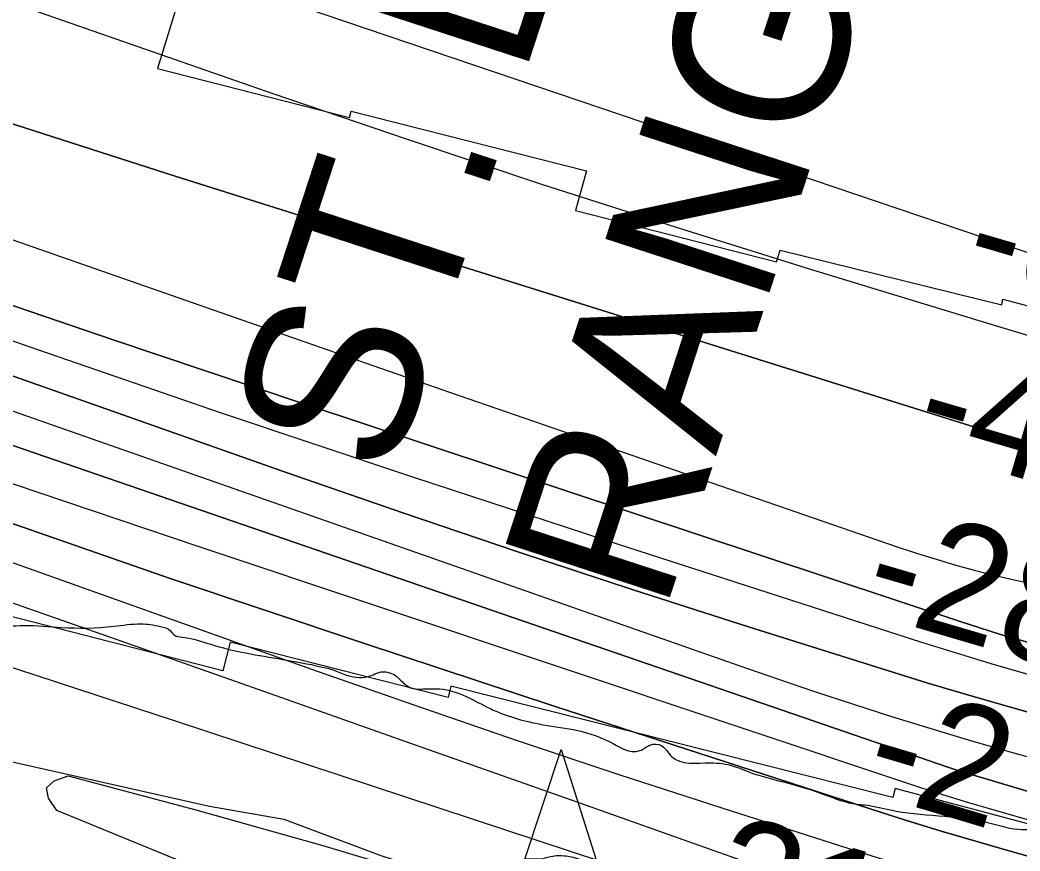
# Model space of a CAD drawing. Extents: x 3297772 to 3335630, y 634068 to 659439.
# Drawn here: x 3320942 to 3321521, y 645707 to 646188 of the extents above; entities that cross this region are included whole.
import ezdxf

# ---------------------------------------------------------------- set-up
doc = ezdxf.new("R2010")
doc.units = 0
for name, color, linetype in [('V-CHAN-NAID', 7, 'Continuous'), ('V-RIVR-EDGE', 7, 'Continuous'), ('V-RIVR-RANG', 7, 'Continuous'), ('V-RRAP-RVMT', 7, 'Continuous'), ('V-SITE-VEGE', 7, 'Continuous'), ('V-TOPO-DPTH', 7, 'Continuous'), ('V-TOPO-MAJR', 7, 'Continuous'), ('V-TOPO-MINR', 7, 'Continuous'), ('V-TOPO-WATR', 7, 'Continuous')]:
    doc.layers.add(name, color=color, linetype=linetype)

msp = doc.modelspace()

# ---------------------------------------------------------------- linework, layer by layer
at = {"layer": 'V-CHAN-NAID'}
msp.add_lwpolyline([(3321243.89, 645702.21), (3321234.3, 645702.28), (3321255.43, 645765.76), (3321275.65, 645701.98), (3321266.06, 645702.05), (3321264.49, 645702.63), (3321262.39, 645703.25), (3321260.35, 645703.7), (3321258.32, 645704.01), (3321257.15, 645704.12), (3321255.62, 645704.2), (3321253.89, 645704.2), (3321252.52, 645704.13), (3321250.62, 645703.93), (3321249.25, 645703.71), (3321247.47, 645703.33), (3321245.94, 645702.91), (3321244.91, 645702.58)], close=True, dxfattribs=at)
at = {"layer": 'V-RIVR-EDGE'}
for points in [[(3320711.02, 645921.23), (3320736.19, 645898.5), (3320752.61, 645886.4), (3320761, 645880.16), (3320769.41, 645879.41), (3320775.99, 645879.03), (3320782.93, 645878.65), (3320787.68, 645877.17), (3320791.7, 645875.34), (3320796.07, 645871.67), (3320800.45, 645866.91), (3320803.36, 645860.68), (3320805.18, 645857.02), (3320812.11, 645853.35), (3320826.36, 645849.3), (3320843.53, 645845.6), (3320857.41, 645842.27), (3320868.38, 645841.15), (3320890.3, 645837.07), (3320903.46, 645836.68), (3320913.33, 645836.65), (3320924.66, 645836.62), (3320944.77, 645837.67), (3320965.97, 645836.52), (3320996.31, 645837.18), (3321012.03, 645838.6), (3321023.36, 645837.11), (3321029.2, 645834.54), (3321031.02, 645832.34), (3321036.14, 645830.86), (3321054.77, 645826.07), (3321096.79, 645817.56), (3321119.07, 645813.11), (3321122.88, 645812.17)], [(3321122.88, 645812.17), (3321138.43, 645807.58), (3321145.38, 645808.66), (3321149.77, 645810.48), (3321155.26, 645810.47), (3321158.91, 645808.99), (3321164.74, 645803.86), (3321170.59, 645800.92), (3321175.34, 645800.91), (3321178.99, 645800.9), (3321185.21, 645800.89), (3321214.42, 645789.48), (3321242.55, 645780.64), (3321282.73, 645770.67), (3321301, 645765.14), (3321304.29, 645766.96), (3321306.85, 645768.42), (3321313.43, 645768.04), (3321317.44, 645764), (3321319.27, 645761.81), (3321341.92, 645758.1), (3321355.08, 645756.24), (3321364.94, 645752.56), (3321386.86, 645746.29), (3321408.04, 645739.65), (3321426.67, 645734.13), (3321431.06, 645733.75), (3321446.04, 645730.79), (3321501.58, 645723.7), (3321519.85, 645719.64), (3321538.86, 645719.59), (3321562.61, 645714.78), (3321579.41, 645708.89), (3321585.61, 645702.66), (3321591.82, 645701.55), (3321625.06, 645693.79), (3321641.87, 645691.19), (3321653.93, 645688.97), (3321666.72, 645688.57), (3321679.52, 645688.17), (3321688.65, 645687.78), (3321698.89, 645686.3), (3321725.91, 645677.09), (3321747.1, 645672.29), (3321767.2, 645667.48), (3321793.13, 645657.55), (3321806.64, 645651.67), (3321827.46, 645645.4), (3321843.9, 645643.17), (3321857.42, 645639.11), (3321868.01, 645635.07), (3321887.01, 645631.36), (3321909.65, 645623.27), (3321931.21, 645618.83), (3321956.77, 645609.62), (3321991.84, 645598.94), (3322021.07, 645592.28), (3322042.25, 645586.38), (3322071.84, 645576.08), (3322089.73, 645568.72), (3322115.31, 645562.81), (3322126.27, 645561.32), (3322128.46, 645561.31), (3322128.47, 645563.51), (3322120.82, 645573.76), (3322119.37, 645578.52), (3322120.1, 645580.34), (3322121.93, 645580.7), (3322159.19, 645570.38), (3322190.97, 645559.7), (3322216.17, 645550.5), (3322238.08, 645543.5), (3322253.05, 645536.88), (3322274.61, 645530.98), (3322294.33, 645522.89), (3322303.09, 645518.11), (3322316.97, 645515.52), (3322329.76, 645511.47), (3322336.33, 645508.16), (3322351.67, 645502.64), (3322379.06, 645494.16), (3322394.05, 645492.66), (3322401.36, 645492.28), (3322413.76, 645483.48), (3322428.37, 645478.69), (3322445.18, 645476.09), (3322459.43, 645472.76), (3322468.56, 645470.55), (3322479.16, 645467.96), (3322500.72, 645466.45), (3322517.16, 645462.38), (3322539.08, 645458.31), (3322587.67, 645446.49), (3322615.43, 645438.38), (3322629.69, 645437.25), (3322656.73, 645432.06), (3322669.15, 645431.67), (3322685.97, 645432.72), (3322708.99, 645429.38), (3322741.52, 645426.74), (3322769.66, 645425.57), (3322792.32, 645423.32), (3322829.96, 645417.01), (3322876.37, 645413.24), (3322894.65, 645411.74), (3322925.72, 645410.56), (3322951.3, 645409.04), (3322968.48, 645406.8), (3322991.14, 645405.65), (3323001.01, 645405.63), (3323020.01, 645404.12), (3323041.57, 645401.5), (3323068.24, 645395.59), (3323083.22, 645392.63), (3323108.08, 645390.74), (3323127.82, 645390.32), (3323146.46, 645391.37), (3323158.52, 645391.71), (3323178.63, 645390.93), (3323186.66, 645387.25), (3323193.61, 645387.6), (3323214.44, 645386.82), (3323229.79, 645386.42), (3323236.01, 645388.59), (3323242.23, 645388.21), (3323247.34, 645384.91), (3323255.01, 645384.16), (3323280.23, 645381.54), (3323317.51, 645379.25), (3323350.03, 645376.61), (3323375.98, 645372.53), (3323403.02, 645370.63), (3323452.38, 645371.61), (3323484.18, 645373.36), (3323495.88, 645374.06), (3323503.2, 645376.24), (3323516.73, 645379.13), (3323532.09, 645379.82), (3323552.93, 645381.96), (3323562.43, 645381.94), (3323570.11, 645381.92), (3323578.15, 645381.17), (3323601.54, 645378.55), (3323618.72, 645378.51), (3323643.93, 645375.89), (3323672.08, 645375.45), (3323700.96, 645377.94), (3323726.55, 645375.68), (3323756.52, 645372.69), (3323766.02, 645373.39), (3323779.55, 645376.28), (3323798.2, 645378.07), (3323820.87, 645378.01), (3323843.89, 645377.59), (3323868.75, 645376.06), (3323894.33, 645374.54), (3323916.26, 645374.12), (3323941.86, 645375.52), (3323966.36, 645379.11), (3323979.52, 645379.81), (3323990.48, 645379.78), (3324002.17, 645376.46), (3324019.69, 645365.82), (3324029.19, 645363.6), (3324041.62, 645364.3), (3324055.89, 645368.29), (3324070.14, 645367.52), (3324089.51, 645365.28), (3324122.77, 645364.47), (3324137.39, 645362.97), (3324149.46, 645362.94), (3324171.02, 645363.25), (3324183.09, 645363.22), (3324194.41, 645360.64), (3324212.32, 645360.59), (3324227.31, 645361.29), (3324239.75, 645362.72), (3324254, 645362.32), (3324275.2, 645359.71), (3324284.7, 645360.05), (3324298.59, 645360.74), (3324315.78, 645361.43), (3324339.54, 645360.64), (3324360.74, 645360.96), (3324392.91, 645360.88), (3324417.03, 645359.35), (3324435.31, 645362.23), (3324453.95, 645360.36), (3324475.51, 645357.75), (3324498.91, 645357.32), (3324531.44, 645356.15), (3324558.49, 645357.18), (3324596.14, 645356.35), (3324618.44, 645355.2), (3324646.58, 645353.67), (3324665.96, 645355.81), (3324683.5, 645353.94), (3324697.75, 645350.62), (3324711.27, 645349.49), (3324734.66, 645348.33), (3324754.03, 645346.46), (3324777.06, 645345.3), (3324800.81, 645341.59), (3324818.36, 645343.01), (3324834.08, 645344.8), (3324855.29, 645346.94), (3324875.39, 645346.16), (3324888.91, 645343.2), (3324907.55, 645342.06), (3324921.81, 645341.66), (3324946.66, 645338.31), (3324963.11, 645338.63), (3324989.06, 645337.47), (3325010.62, 645335.22), (3325034.74, 645334.07), (3325053.02, 645333.66), (3325072.76, 645334.7), (3325093.97, 645337.94), (3325121.77, 645343.36), (3325141.53, 645350.62), (3325171.88, 645358.22), (3325196.76, 645366.57)]]:
    msp.add_spline(points, degree=3, dxfattribs=at)
at = {"layer": 'V-RRAP-RVMT'}
for p, q in [((3321032.54, 646195.48), (3321021.65, 646160.33)), ((3321021.65, 646160.33), (3321132.87, 646131.81)), ((3321132.87, 646131.81), (3321133.75, 646135.48)), ((3321133.75, 646135.48), (3321270.11, 646101.01)), ((3321270.11, 646101.01), (3321263.8, 646078.03)), ((3321263.8, 646078.03), (3321380.05, 646048.37)), ((3321380.05, 646048.37), (3321382.3, 646054.99)), ((3321382.3, 646054.99), (3321510.6, 646023.43)), ((3321510.6, 646023.43), (3321511.21, 646026.58)), ((3321511.21, 646026.58), (3321637.02, 645992.95)), ((3321059.53, 645811.34), (3320935.45, 645843.29)), ((3321063.8, 645828.04), (3321059.53, 645811.34)), ((3321189.96, 645796.03), (3321063.8, 645828.04)), ((3321191.57, 645802.5), (3321189.96, 645796.03)), ((3321447.37, 645738.04), (3321191.57, 645802.5)), ((3321448.81, 645743.21), (3321447.37, 645738.04)), ((3321574.13, 645709.82), (3321448.81, 645743.21))]:
    msp.add_line(p, q, dxfattribs=at)
at = {"layer": 'V-SITE-VEGE'}
msp.add_lwpolyline([(3320893.76, 645768.56), (3321051.86, 645732.96), (3321094.74, 645725.41), (3321150.98, 645704.48), (3321186.61, 645692.88), (3321215.12, 645682.81), (3321240.46, 645674.3), (3321269.75, 645666.61), (3321306.15, 645657.39), (3321399.5, 645638.3), (3321483.3, 645630.98), (3321505.44, 645627.19), (3321517.34, 645620.17), (3321515.84, 645609.1), (3321515.96, 645591.72), (3321523.12, 645584.66)], dxfattribs=at)
at = {"layer": 'V-TOPO-DPTH'}
for points in [[(3322305.58, 645758.18), (3321764.22, 645883.07), (3321726.82, 645891.83), (3321689.45, 645900.76), (3321652.15, 645909.93), (3321614.89, 645919.28), (3321553.5, 645934.9), (3321546.98, 645936.62), (3321540.48, 645938.41), (3321534.01, 645940.3), (3321527.56, 645942.26), (3321140.82, 646063.51), (3321031.87, 646098), (3320923.05, 646132.88), (3320814.43, 646168.37), (3320705.93, 646204.26), (3320538.54, 646260.14), (3320513.86, 646268.44), (3320489.2, 646276.82), (3320464.59, 646285.31), (3320440, 646293.88), (3320288.19, 646347.19)], [(3322305.58, 645758.18), (3321764.22, 645883.07), (3321726.82, 645891.83), (3321689.45, 645900.76), (3321652.15, 645909.93), (3321614.89, 645919.28), (3321553.5, 645934.9), (3321546.98, 645936.62), (3321540.48, 645938.41), (3321534.01, 645940.3), (3321527.56, 645942.26), (3321140.82, 646063.51), (3321031.87, 646098), (3320923.05, 646132.88), (3320814.43, 646168.37), (3320705.93, 646204.26), (3320538.54, 646260.14), (3320513.86, 646268.44), (3320489.2, 646276.82), (3320464.59, 646285.31), (3320440, 646293.88), (3320288.19, 646347.19)], [(3322248.86, 645557.75), (3321682.82, 645697.91), (3321649.75, 645706.35), (3321616.76, 645715.11), (3321583.9, 645724.34), (3321551.13, 645733.88), (3321491.66, 645751.66), (3321488.7, 645752.57), (3321485.74, 645753.5), (3321482.79, 645754.47), (3321479.85, 645755.46), (3320746.37, 646007.69), (3320690.58, 646027.03), (3320634.85, 646046.57), (3320579.23, 646066.39), (3320523.68, 646086.4), (3320487.54, 646099.53), (3320450.07, 646113.04), (3320412.57, 646126.45), (3320375.02, 646139.7), (3319509.57, 646345.75)], [(3319509.57, 646345.75), (3320375.02, 646139.7), (3320412.57, 646126.45), (3320450.07, 646113.04), (3320487.54, 646099.53), (3320523.68, 646086.4), (3320579.23, 646066.39), (3320634.85, 646046.57), (3320690.58, 646027.03), (3320746.37, 646007.69), (3321479.85, 645755.46), (3321482.79, 645754.47), (3321485.74, 645753.5), (3321488.7, 645752.57), (3321491.66, 645751.66), (3321551.13, 645733.88), (3321583.9, 645724.34), (3321616.76, 645715.11), (3321649.75, 645706.35), (3321682.82, 645697.91), (3322248.86, 645557.75)], [(3320320.62, 646245.27), (3320409.58, 646211.25), (3320429.21, 646203.81), (3320448.87, 646196.45), (3320468.58, 646189.21), (3320488.32, 646182.06), (3320667.01, 646117.88), (3320776.25, 646079.1), (3320885.68, 646040.85), (3320995.38, 646003.39), (3321105.27, 645966.46), (3321486.43, 645839.91), (3321497.79, 645836.24), (3321509.19, 645832.7), (3321520.64, 645829.35), (3321532.13, 645826.13), (3321670.92, 645788.42), (3321752.07, 645767.45), (3321833.52, 645747.84), (3321915.44, 645730.25)], [(3321915.44, 645730.25), (3321833.52, 645747.84), (3321752.07, 645767.45), (3321670.92, 645788.42), (3321532.13, 645826.13), (3321520.64, 645829.35), (3321509.19, 645832.7), (3321497.79, 645836.24), (3321486.43, 645839.91), (3321105.27, 645966.46), (3320995.38, 646003.39), (3320885.68, 646040.85), (3320776.25, 646079.1), (3320667.01, 646117.88), (3320488.32, 646182.06), (3320468.58, 646189.21), (3320448.87, 646196.45), (3320429.21, 646203.81), (3320409.58, 646211.25), (3320320.62, 646245.27)], [(3320579.69, 646186.08), (3321050.01, 646021.81), (3321120.35, 645997.29), (3321190.72, 645972.82), (3321261.12, 645948.44), (3321331.53, 645924.12), (3321449.96, 645883.29), (3321461.22, 645879.55), (3321472.53, 645875.98), (3321483.91, 645872.67), (3321495.35, 645869.53), (3321506.86, 645866.65), (3321518.4, 645863.95), (3321530.01, 645861.5), (3321541.65, 645859.22), (3321988.91, 645776.9)], [(3320579.69, 646186.08), (3321050.01, 646021.81), (3321120.35, 645997.29), (3321190.72, 645972.82), (3321261.12, 645948.44), (3321331.53, 645924.12), (3321449.96, 645883.29), (3321461.22, 645879.55), (3321472.53, 645875.98), (3321483.91, 645872.67), (3321495.35, 645869.53), (3321506.86, 645866.65), (3321518.4, 645863.95), (3321530.01, 645861.5), (3321541.65, 645859.22), (3321988.91, 645776.9)], [(3322208.37, 645603.51), (3321559, 645778.18), (3321528.51, 645786.6), (3321498.1, 645795.27), (3321467.8, 645804.33), (3321437.58, 645813.66), (3321363.9, 645836.91), (3321297.01, 645858.39), (3321230.27, 645880.32), (3321163.75, 645902.91), (3321097.38, 645925.95), (3320470.77, 646147.01), (3320450.7, 646154.16), (3320430.65, 646161.39), (3320410.65, 646168.74), (3320390.68, 646176.18), (3320370.75, 646183.73)], [(3320370.75, 646183.73), (3320390.68, 646176.18), (3320410.65, 646168.74), (3320430.65, 646161.39), (3320450.7, 646154.16), (3320470.77, 646147.01), (3321097.38, 645925.95), (3321163.75, 645902.91), (3321230.27, 645880.32), (3321297.01, 645858.39), (3321363.9, 645836.91), (3321437.58, 645813.66), (3321467.8, 645804.33), (3321498.1, 645795.27), (3321528.51, 645786.6), (3321559, 645778.18), (3322208.37, 645603.51)], [(3322048.79, 645558.18), (3321516.74, 645706.53), (3321496.03, 645712.44), (3321475.38, 645718.53), (3321454.81, 645724.88), (3321434.29, 645731.41), (3321251.87, 645790.71), (3321140.35, 645827.51), (3321029.05, 645864.96), (3320918.09, 645903.39), (3320807.34, 645942.47), (3320430.32, 646077.38), (3320412.05, 646083.87), (3320393.77, 646090.3), (3320375.45, 646096.64), (3320357.11, 646102.92)]]:
    msp.add_lwpolyline(points, dxfattribs=at)
at = {"layer": 'V-TOPO-MAJR'}
for points in [[(3322070.57, 645863.85), (3321609.3, 645982.39), (3321583.42, 645989.23), (3321557.62, 645996.3), (3321531.91, 646003.71), (3321506.26, 646011.36), (3321400.56, 646043.68), (3321322.26, 646068.11), (3321244.16, 646093.14), (3321166.35, 646119.08), (3321088.74, 646145.61), (3320571.18, 646325.92), (3320546.94, 646334.46), (3320522.75, 646343.14), (3320498.63, 646352), (3320474.56, 646360.98), (3320454.9, 646368.4), (3320440.64, 646373.62), (3320426.3, 646378.64), (3320411.87, 646383.37), (3320397.37, 646387.9), (3320382.8, 646392.19), (3320368.18, 646396.35)], [(3320362.13, 645992.54), (3320378.69, 645987.81), (3320574.83, 645927.87), (3320689.26, 645892.47), (3320803.53, 645856.56), (3320917.55, 645819.87), (3321031.4, 645782.67), (3321433.08, 645649.91), (3321443.09, 645646.63), (3321453.12, 645643.38), (3321463.17, 645640.19), (3321473.23, 645637.04), (3321940.12, 645491.92)]]:
    msp.add_lwpolyline(points, dxfattribs=at)
at = {"layer": 'V-TOPO-MINR'}
for points in [[(3322357.06, 645872.87), (3321763.32, 645990.14), (3321730.82, 645996.94), (3321698.44, 646004.23), (3321666.23, 646012.25), (3321634.14, 646020.76), (3321578.7, 646036.12), (3321574.42, 646037.35), (3321570.16, 646038.62), (3321565.92, 646039.97), (3321561.69, 646041.36), (3320920.71, 646258.53), (3320858.82, 646280.07), (3320797.19, 646302.27), (3320735.92, 646325.47), (3320674.9, 646349.34), (3320566.91, 646392.61), (3320560.1, 646395.41), (3320553.33, 646398.3), (3320546.61, 646401.31), (3320539.92, 646404.41), (3319678.93, 646742.36)], [(3320288.19, 646347.19), (3320440, 646293.88), (3320464.59, 646285.31), (3320489.2, 646276.82), (3320513.86, 646268.44), (3320538.54, 646260.14), (3320705.93, 646204.26), (3320814.43, 646168.37), (3320923.05, 646132.88), (3321031.87, 646098), (3321140.82, 646063.51), (3321527.56, 645942.26), (3321534.01, 645940.3), (3321540.48, 645938.41), (3321546.98, 645936.62), (3321553.5, 645934.9), (3321614.89, 645919.28), (3321652.15, 645909.93), (3321689.45, 645900.76), (3321726.82, 645891.83), (3321764.22, 645883.07), (3322305.58, 645758.18)], [(3320320.62, 646245.27), (3320409.58, 646211.25), (3320429.21, 646203.81), (3320448.87, 646196.45), (3320468.58, 646189.21), (3320488.32, 646182.06), (3320667.01, 646117.88), (3320776.25, 646079.1), (3320885.68, 646040.85), (3320995.38, 646003.39), (3321105.27, 645966.46), (3321486.43, 645839.91), (3321497.79, 645836.24), (3321509.19, 645832.7), (3321520.64, 645829.35), (3321532.13, 645826.13), (3321670.92, 645788.42), (3321752.07, 645767.45), (3321833.52, 645747.84), (3321915.44, 645730.25)], [(3320355.73, 646210.87), (3320382.41, 646200.77), (3320411.16, 646189.98), (3320439.95, 646179.31), (3320468.81, 646168.81), (3320497.71, 646158.44), (3320836.4, 646038.01), (3320947.1, 645999.19), (3321058.01, 645961.02), (3321169.26, 645923.82), (3321280.72, 645887.27), (3321464.14, 645828.01), (3321484.11, 645821.72), (3321504.13, 645815.64), (3321524.25, 645809.86), (3321544.42, 645804.29), (3321922.87, 645702.78)], [(3320579.69, 646186.08), (3321050.01, 646021.81), (3321120.35, 645997.29), (3321190.72, 645972.82), (3321261.12, 645948.44), (3321331.53, 645924.12), (3321449.96, 645883.29), (3321461.22, 645879.55), (3321472.53, 645875.98), (3321483.91, 645872.67), (3321495.35, 645869.53), (3321506.86, 645866.65), (3321518.4, 645863.95), (3321530.01, 645861.5), (3321541.65, 645859.22), (3321988.91, 645776.9)], [(3320370.75, 646183.73), (3320390.68, 646176.18), (3320410.65, 646168.74), (3320430.65, 646161.39), (3320450.7, 646154.16), (3320470.77, 646147.01), (3321097.38, 645925.95), (3321163.75, 645902.91), (3321230.27, 645880.32), (3321297.01, 645858.39), (3321363.9, 645836.91), (3321437.58, 645813.66), (3321467.8, 645804.33), (3321498.1, 645795.27), (3321528.51, 645786.6), (3321559, 645778.18), (3322208.37, 645603.51)], [(3320347.04, 646128.29), (3320375.21, 646118.55), (3320403.36, 646108.73), (3320431.46, 646098.78), (3320459.53, 646088.75), (3320616.92, 646032.1), (3320723.79, 645994.06), (3320830.83, 645956.51), (3320938.14, 645919.71), (3321045.61, 645883.4), (3321459.95, 645745.05), (3321470.56, 645741.57), (3321481.2, 645738.19), (3321491.89, 645734.94), (3321502.6, 645731.78), (3321675.59, 645681.89), (3321773, 645654.55), (3321870.65, 645628.14), (3321968.67, 645603.12)], [(3320357.11, 646102.92), (3320375.45, 646096.64), (3320393.77, 646090.3), (3320412.05, 646083.87), (3320430.32, 646077.38), (3320807.34, 645942.47), (3320918.09, 645903.39), (3321029.05, 645864.96), (3321140.35, 645827.51), (3321251.87, 645790.71), (3321434.29, 645731.41), (3321454.81, 645724.88), (3321475.38, 645718.53), (3321496.03, 645712.44), (3321516.74, 645706.53), (3322048.79, 645558.18)], [(3320367.48, 646077.04), (3320375.71, 646074.24), (3320383.94, 646071.41), (3320392.15, 646068.54), (3320400.35, 646065.64), (3321110.87, 645812.38), (3321170.06, 645791.61), (3321229.37, 645771.21), (3321288.88, 645751.38), (3321348.52, 645731.93), (3321402.66, 645714.56), (3321435.39, 645704.27), (3321468.18, 645694.24), (3321501.1, 645684.59), (3321534.09, 645675.19), (3321869.11, 645581.85), (3321935.11, 645563.6)], [(3320697.77, 646045.99), (3321358.77, 645814.25), (3321380.68, 645806.68), (3321402.63, 645799.26), (3321424.65, 645792.04), (3321446.72, 645784.96), (3321468.86, 645778.12), (3321491.05, 645771.46), (3321513.33, 645765.08), (3321535.66, 645758.88), (3321607.65, 645739.36), (3321666.06, 645723.69), (3321724.52, 645708.25), (3321783.07, 645693.14), (3321841.68, 645678.24), (3322270, 645570.67)], [(3320909.37, 645860.65), (3320996.55, 645830.04), (3321083.71, 645799.37), (3321170.83, 645768.6), (3321257.94, 645737.78), (3321418.24, 645680.94), (3321425.19, 645678.51), (3321432.14, 645676.13), (3321439.12, 645673.81), (3321446.11, 645671.52), (3321453.13, 645669.3), (3321460.15, 645667.13), (3321467.2, 645665.02), (3321474.26, 645662.96), (3321487.23, 645659.23), (3321500.79, 645655.36), (3321514.36, 645651.53), (3321527.94, 645647.75), (3321541.54, 645644), (3322220.84, 645458.34)], [(3321787.33, 645440.75), (3321448.97, 645534.65), (3321436.09, 645538.47), (3321423.31, 645542.59), (3321410.7, 645547.17), (3321398.18, 645552.05), (3320963.38, 645730.56), (3320958.52, 645737.72), (3320957.38, 645743.63), (3320961.83, 645747.69), (3320970, 645750.51), (3321043.86, 645730.78), (3321117.47, 645710.19), (3321190.7, 645688.28), (3321263.68, 645665.5), (3321402.63, 645620.77), (3321422.6, 645614.26), (3321442.54, 645607.67), (3321462.43, 645600.93), (3321482.29, 645594.11), (3321737.94, 645505.25)]]:
    msp.add_lwpolyline(points, dxfattribs=at)
at = {"layer": 'V-TOPO-WATR'}
msp.add_lwpolyline([(3319509.57, 646345.75), (3320375.02, 646139.7), (3320412.57, 646126.45), (3320450.07, 646113.04), (3320487.54, 646099.53), (3320523.68, 646086.4), (3320579.23, 646066.39), (3320634.85, 646046.57), (3320690.58, 646027.03), (3320746.37, 646007.69), (3321479.85, 645755.46), (3321482.79, 645754.47), (3321485.74, 645753.5), (3321488.7, 645752.57), (3321491.66, 645751.66), (3321551.13, 645733.88), (3321583.9, 645724.34), (3321616.76, 645715.11), (3321649.75, 645706.35), (3321682.82, 645697.91), (3322248.86, 645557.75)], dxfattribs=at)

# ---------------------------------------------------------------- texts
at = {"layer": 'V-CHAN-NAID'}
for s, rotation, p in [('ST. LOUIS PLANTATION RANGE REAR', 63.32845, (3320752.73, 646067.09)), ('ST. LOUIS PLANTATION ', 71.91655, (3321157.32, 645920.98)), (' RANGE FRONT (206.8)', 71.91655, (3321303.45, 645808.26))]:
    msp.add_text(s, height=100, rotation=rotation, dxfattribs=at).set_placement(p)
at = {"layer": 'V-RIVR-RANG'}
for s, rotation, p in [('-62', 343.64708, (3321485.52, 646037.7)), ('-42', 343.64708, (3321457.12, 645941.82)), ('-28', 343.64708, (3321427.72, 645846.23)), ('-2', 343.36833, (3321428.1, 645742.16)), ('21.7', 343.36833, (3321335.76, 645665.38))]:
    msp.add_text(s, height=67, rotation=rotation, dxfattribs=at).set_placement(p)

doc.saveas('drawing.dxf')
